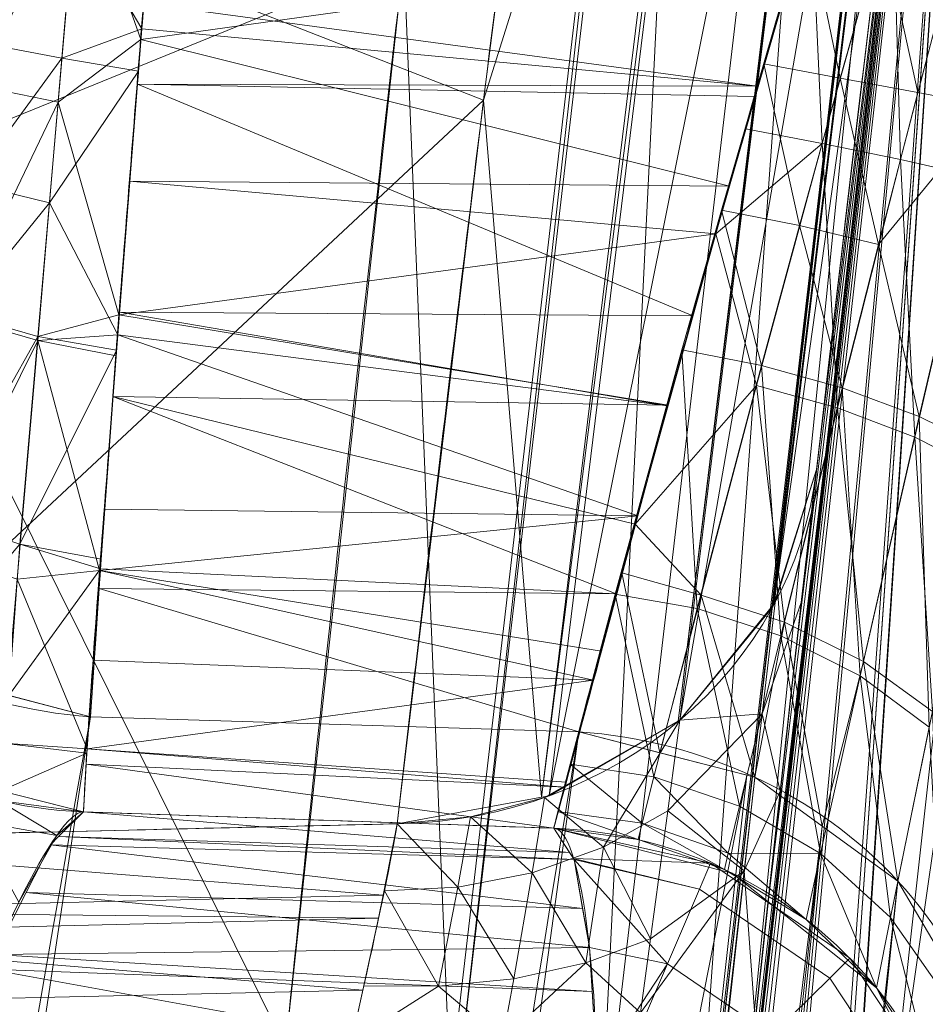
# Model space of a CAD drawing. Header units: millimetres. Extents: x -72 to 72, y -145 to 145.
# Tile 245 of 522: x -56.678 to -56.057, y 6.077 to 6.752. Entities that reach past the tile are written whole.
import ezdxf

# ---------------------------------------------------------------- set-up
doc = ezdxf.new("R2010")
doc.units = ezdxf.units.MM
doc.layers.add('1', color=7, linetype='CONTINUOUS')

msp = doc.modelspace()

# ---------------------------------------------------------------- linework, layer by layer
at = {"layer": '1', "color": 163, "linetype": 'Continuous', "lineweight": 13}
for p, q in [((-56.29443, 6.26392, 10.25511), (-56.62945, 6.27412, 10.24938)), ((-56.31161, 6.19778, 0), (-56.6342, 6.20904, 0)), ((-56.6342, 6.20904, 6.87179), (-56.6342, 6.20904, 0)), ((-56.31161, 6.19778, 0), (-56.31161, 6.19778, 6.82824))]:
    msp.add_line(p, q, dxfattribs=at)
at = {"layer": '1', "color": 163, "linetype": 'Continuous', "lineweight": 13, "extrusion": (0, 0, -1)}
for centre, radius in [((0, 0, 144.00463), 61.01805), ((0, 0, 147), 60.91421), ((0, 0, 145), 60), ((0, 0, 146), 59.5), ((0, 0, 124.36979), 56.39529)]:
    msp.add_circle(centre, radius, dxfattribs=at)
at = {"layer": '1', "color": 163, "linetype": 'Continuous', "lineweight": 13}
for centre, radius in [((0, 0, -145), 60.44338), ((0, 0, -146.70711), 60.20711), ((0, 0, -146), 60)]:
    msp.add_circle(centre, radius, dxfattribs=at)
at = {"layer": '1', "color": 163, "linetype": 'Continuous', "lineweight": 13, "extrusion": (-0.086746, -0.485243, -0.870066)}
msp.add_arc((-56.8855, 8.05137, -7.04975), 0.3, 83.16665, 180, dxfattribs=at)
at = {"layer": '1', "color": 163, "linetype": 'Continuous', "lineweight": 13, "extrusion": (-6.9592e-07, 2.43021e-08, -1)}
msp.add_arc((56.62373, 6.50886, 0.00004), 0.3, 272, 10.09416, dxfattribs=at)
at = {"layer": '1', "color": 163, "linetype": 'Continuous', "lineweight": 13, "extrusion": (0, 0, -1)}
msp.add_arc((56.62373, 6.50886, -6.87179), 0.3, 272, 10.09416, dxfattribs=at)
at = {"layer": '1', "color": 163, "linetype": 'Continuous', "lineweight": 13, "extrusion": (-0.043873, -0.38217, 0.92305)}
msp.add_arc((-56.8, -8.94524, -21.4643), 0.3, 278.0507, 360, dxfattribs=at)
at = {"layer": '1', "color": 163, "linetype": 'Continuous', "lineweight": 13, "extrusion": (0.080491, 0.48569, 0.870417)}
msp.add_arc((56.52865, 7.97932, 7.43736), 0.3, 180, 276.20176, dxfattribs=at)
at = {"layer": '1', "color": 163, "linetype": 'Continuous', "lineweight": 13, "extrusion": (-1.16738e-07, -7.17124e-07, 1)}
msp.add_arc((-56.32208, 5.89796, 0), 0.3, 350.75416, 88, dxfattribs=at)
at = {"layer": '1', "color": 163, "linetype": 'Continuous', "lineweight": 13}
msp.add_arc((-56.32208, 5.89796, 6.82824), 0.3, 350.75416, 88, dxfattribs=at)
at = {"layer": '1', "color": 163, "linetype": 'Continuous', "lineweight": 13, "extrusion": (-0.990419, 0.034586, 0.133692)}
msp.add_arc((-3.92876, -0.78581, 56.89934), 0.3, 29.2775, 180, dxfattribs=at)
at = {"layer": '1', "color": 163, "linetype": 'Continuous', "lineweight": 13}
for points, knots in [([(-56.5, 0, 18.81482), (-56.5, 0.85253, 18.81482), (-56.43969, 2.55754, 18.79919), (-56.08016, 5.94974, 18.70925), (-55.18827, 10.12383, 18.49387), (-53.45218, 14.92967, 18.08973), (-51.11648, 19.46228, 17.55493), (-48.25431, 23.65957, 16.89615), (-44.94083, 27.49542, 16.14452), (-41.24778, 30.94825, 15.33191), (-38.57396, 32.99249, 14.75639), (-37.19421, 33.94961, 14.46203)], [0, 0, 0, 0, 0.0625, 0.125, 0.25, 0.375, 0.5, 0.625, 0.75, 0.875, 1, 1, 1, 1]), ([(-56.32309, 7.54056, -31.08785), (-56.3541, 7.30003, -30.51496), (-56.38356, 7.05948, -29.942), (-56.44126, 6.5619, -28.75687), (-56.46928, 6.30488, -28.14468), (-56.49554, 6.04783, -27.53244)], [0, 0, 0, 0, 0.483511, 0.483511, 1, 1, 1, 1]), ([(-56.00922, 7.43084, -40.1881), (-56.38768, 4.57826, -40.186), (-56.64075, 0.13375, -40.18517), (-56.24041, -6.02094, -40.18873), (-55.54351, -10.71621, -40.19373), (-54.419, -15.45484, -40.20106), (-52.84663, -20.19211, -40.21073), (-50.8093, -24.88409, -40.22272), (-48.29613, -29.47759, -40.23704), (-45.29549, -33.91822, -40.25369), (-41.80192, -38.14185, -40.27267), (-37.8257, -42.09225, -40.29399), (-33.38333, -45.7042, -40.31763), (-28.49089, -48.9101, -40.34361), (-21.41016, -52.54962, -40.38134), (-15.53768, -54.48108, -40.41315), (-11.44577, -55.3284, -40.4359)], [0, 0, 0, 0, 0.125, 0.1875, 0.25, 0.3125, 0.375, 0.4375, 0.5, 0.5625, 0.625, 0.6875, 0.75, 0.8125, 0.875, 1, 1, 1, 1]), ([(-55.79206, 7.39856, -43.18009), (-56.02458, 5.64547, -43.17851), (-56.32217, 2.14528, -43.17632), (-56.27749, -3.08307, -43.1759), (-55.7447, -8.31717, -43.17833), (-54.72089, -13.50771, -43.18362), (-53.47375, -17.70598, -43.19032), (-52.24994, -20.97159, -43.197), (-51.21944, -23.37546, -43.20267), (-50.07212, -25.74001, -43.20902), (-48.38894, -28.83185, -43.21838), (-46.01474, -32.54916, -43.23166), (-42.79579, -36.67874, -43.24975), (-39.80591, -39.85509, -43.26661), (-37.22555, -42.23774, -43.2812), (-35.2025, -43.93723, -43.29266), (-33.10278, -45.54055, -43.30456), (-30.93842, -47.03881, -43.31684), (-28.72005, -48.42496, -43.32943), (-25.67963, -50.13476, -43.3467), (-22.51737, -51.63245, -43.36468), (-19.23183, -52.91447, -43.38338), (-15.89144, -54.03892, -43.4024), (-13.34178, -54.7035, -43.41692), (-11.63983, -55.06359, -43.42661)], [0, 0, 0, 0, 0.0625, 0.125, 0.1875, 0.25, 0.3125, 0.34375, 0.375, 0.40625, 0.4375, 0.5, 0.5625, 0.625, 0.65625, 0.6875, 0.71875, 0.75, 0.78125, 0.8125, 0.875, 0.90625, 0.9375, 1, 1, 1, 1]), ([(-56.00444, 7.24868), (-56.00444, 7.24868, -0.03511), (-56.00758, 7.24143, -0.10521), (-56.02326, 7.19981, -0.2392), (-56.05566, 7.10079, -0.38485), (-56.10774, 6.92666, -0.4981), (-56.16698, 6.72482, -0.53852), (-56.22439, 6.52205, -0.49962), (-56.2716, 6.34655, -0.38568), (-56.29827, 6.24644, -0.23968), (-56.30961, 6.20492, -0.10526), (-56.31161, 6.19778, -0.0351), (-56.31161, 6.19778)], [0, 0, 0, 0, 0.0625, 0.125, 0.25, 0.375, 0.5, 0.625, 0.75, 0.875, 0.9375, 1, 1, 1, 1]), ([(-56.29443, 6.26392, 10.25511), (-56.28692, 6.29242, 10.30639), (-56.2668, 6.3665, 10.39814), (-56.22609, 6.51399, 10.49236), (-56.17899, 6.68228, 10.5327), (-56.12865, 6.85386, 10.51852), (-56.08037, 7.0124, 10.44951), (-56.04021, 7.14246, 10.33263), (-56.01678, 7.21402, 10.20299), (-56.00635, 7.24361, 10.08859), (-56.00444, 7.24868, 10.02954), (-56.00444, 7.24868, 10)], [0, 0, 0, 0, 0.125, 0.25, 0.375, 0.5, 0.625, 0.75, 0.875, 0.9375, 1, 1, 1, 1]), ([(-56.6342, 6.20904), (-56.6342, 6.20904, -0.03345), (-56.63392, 6.21572, -0.10032), (-56.63173, 6.25468, -0.22896), (-56.62521, 6.34947, -0.37052), (-56.61196, 6.5193, -0.48377), (-56.59642, 6.71933, -0.5235), (-56.58013, 6.91931, -0.4838), (-56.5655, 7.08917, -0.37069), (-56.55859, 7.18363, -0.22892), (-56.5569, 7.22268, -0.10032), (-56.55683, 7.22939, -0.03345), (-56.55683, 7.22939)], [0, 0, 0, 0, 0.0625, 0.125, 0.25, 0.375, 0.5, 0.625, 0.75, 0.875, 0.9375, 1, 1, 1, 1]), ([(-56.41891, 6.20083, -23.36795), (-56.40678, 6.30654, -23.62326), (-56.39434, 6.41225, -23.87857), (-56.35448, 6.74301, -24.67746), (-56.326, 6.96806, -25.221), (-56.29614, 7.19308, -25.76448)], [0, 0, 0, 0, 0.319558, 0.319558, 1, 1, 1, 1]), ([(-56.62945, 6.27412, 10.24938), (-56.62945, 6.27411, 10.24936), (-56.62945, 6.2741, 10.24935), (-56.7402, 5.65453, 9.13843), (-56.83499, 5.03425, 8.02624), (-56.9929, 3.7928, 5.8003), (-57.05602, 3.17154, 4.68638), (-57.1119, 2.43849, 3.37203), (-57.1199, 2.32692, 3.172), (-57.12739, 2.21535, 2.97195)], [0, 0, 0, 0, 0.000007, 0.000007, 0.458826, 0.458826, 0.91765, 0.91765, 1, 1, 1, 1]), ([(-56.73657, 2.229, 3.02431), (-56.73103, 2.3318, 3.20854), (-56.72505, 2.43461, 3.39277), (-56.67988, 3.15922, 4.69127), (-56.6252, 3.78085, 5.80524), (-56.48387, 5.02311, 8.03145), (-56.3972, 5.64385, 9.14386), (-56.29444, 6.2639, 10.25507), (-56.29443, 6.26391, 10.25509), (-56.29443, 6.26392, 10.25511)], [0, 0, 0, 0, 0.076342, 0.076342, 0.538171, 0.538171, 0.999993, 0.999993, 1, 1, 1, 1]), ([(-56.6342, 6.20904, 6.87179), (-56.6521, 6.20967, 7.00938), (-56.69908, 6.11614, 7.13786), (-56.78295, 5.86541, 7.217), (-56.8145, 5.71988, 7.16157), (-56.81579, 5.65336, 7.04169)], [0, 0, 0, 0, 0.5, 0.5, 1, 1, 1, 1]), ([(-56.9041, 6.18948, -23.38485), (-56.80377, 6.19183, -23.38135), (-56.70344, 6.19417, -23.37786), (-56.54171, 6.19796, -23.37222), (-56.48031, 6.1994, -23.37008), (-56.41891, 6.20083, -23.36795)], [0, 0, 0, 0, 0.620355, 0.620355, 1, 1, 1, 1])]:
    msp.add_open_spline(points, degree=3, knots=knots, dxfattribs=at)
for points in [[(-56.4975, 0, -15.81462), (-56.49828, 2.48412, -15.81371), (-56.33594, 4.96823, -15.8128), (-56.00922, 7.43084, -15.8119)], [(-56.00922, 7.43084, -25.65028), (-56.05282, 7.10219, -24.85141), (-56.0935, 6.77316, -24.05255), (-56.13125, 6.4438, -23.25368)], [(-56.5, 0, -15.81462), (-56.50001, 2.51197, -14.9586), (-56.27881, 4.98782, -14.11209), (-55.85495, 7.40745, -13.2876)], [(-56.55683, 7.22939, 10), (-56.55683, 7.22939, 10.05605), (-56.55787, 7.2104, 10.16798), (-56.56373, 7.13031, 10.31818), (-56.57415, 7.00524, 10.43341), (-56.58631, 6.85022, 10.50303), (-56.5995, 6.68104, 10.51781), (-56.61271, 6.51585, 10.47833), (-56.62284, 6.37275, 10.38649), (-56.62749, 6.3015, 10.29826), (-56.62945, 6.27412, 10.24938)], [(-56.20731, 5.74104, -27.64889), (-56.15681, 6.23674, -28.83405), (-56.09972, 6.73177, -30.01922), (-56.03602, 7.22595, -31.20439)], [(-55.86788, 6.75016, -11.80996), (-55.97302, 6.19214, -12.1402), (-56.15721, 5.07276, -12.80332), (-56.35487, 3.38622, -13.80409), (-56.47359, 1.69452, -14.80862), (-56.5, 0.56488, -15.47936), (-56.5, 0, -15.81462)], [(-56.19183, 5.8931, -22.8847), (-56.1669, 6.13074, -22.88469), (-56.14185, 6.35228, -23.03143), (-56.13134, 6.44381, -23.25368)], [(-56.31161, 6.19778, 6.82824), (-56.41914, 6.20153, 6.84275), (-56.52667, 6.20529, 6.85727), (-56.6342, 6.20904, 6.87179)], [(-56.41891, 6.20083, -23.36795), (-56.42668, 6.15477, -23.25692), (-56.4519, 6.04311, -23.18398), (-56.47972, 5.92331, -23.18452)]]:
    msp.add_open_spline(points, degree=3, dxfattribs=at)
for points in [[(-70.21337, 46.85711, -147), (-64.8, 0, -147), (-60.91421, 0, -147), (-55.6479, 24.77604, -147)], [(-56.89024, 41.52245, -163), (-52.44119, 40.07687, -163), (-55.84103, -40.98786, -163), (-62.3, 0, -163)], [(-60.68379, 6.37812, -144.00463), (-52.84319, 30.50903, -144.00463), (-52.3455, 30.22169, -145), (-60.11226, 6.31805, -145)], [(-54.13154, 0, -123.88345), (-51.48215, 16.72756, -123.88345), (-53.63511, 17.4271, -124.36979), (-56.39528, 0, -124.36979)], [(-53.85436, 8.64888, 33.56355), (-54.16802, 11.61452, 26.02735), (-56.31856, 1.03933, 24.85322)], [(-56.19432, 2.23495, 18.74049), (-56.31856, 1.03933, 24.85322), (-54.16802, 11.61452, 26.02735)], [(-54.16802, 11.61452, 26.02735), (-55.16127, 9.79081, 18.48951), (-56.19432, 2.23495, 18.74049)], [(-55.53851, 9.79294, -124.36979), (-63.02555, 11.36565, -124.52), (-62.40475, 1.53541, -124.47502)], [(-55.53851, -9.79294, -124.36979), (-55.53851, 9.79294, -124.36979), (-62.40475, 1.53541, -124.47502)], [(-56.31856, 1.03933, 24.85322), (-55.92708, -1.76367, 30.57949), (-53.85436, 8.64888, 33.56355)], [(-56.5, 0, 18.81482), (-55.3534, 8.38566, 18.5362), (-56.47108, 1.44787, 10.76363)], [(-56.45956, 1.71205, 10.5824), (-56.47108, 1.44787, 10.76363), (-55.3534, 8.38566, 18.5362)], [(-56.45064, 1.89136, 10.31615), (-56.45956, 1.71205, 10.5824), (-55.3534, 8.38566, 18.5362)], [(-55.3534, 8.38566, 18.5362), (-55.88597, 6.65343, 10.8261), (-56.45064, 1.89136, 10.31615)], [(-56.41431, 6.79428, -29.31035), (-56.20891, 7.51237, -31.0935), (-56.38273, 6.02078, -27.53896)], [(-56.37769, 6.01957, -27.53925), (-56.38273, 6.02078, -27.53896), (-56.20891, 7.51237, -31.0935)], [(-56.37769, 6.01957, -27.53925), (-56.20891, 7.51237, -31.0935), (-56.20364, 7.51107, -31.09376)], [(-56.20364, 7.51107, -31.09376), (-56.28085, 5.95071, -27.56401), (-56.37769, 6.01957, -27.53925)], [(-56.20364, 7.51107, -31.09376), (-56.1061, 7.43998, -31.11833), (-56.28085, 5.95071, -27.56401)], [(-56.22086, 5.85251, -27.60267), (-56.28085, 5.95071, -27.56401), (-56.1061, 7.43998, -31.11833)], [(-56.1061, 7.43998, -31.11833), (-56.0469, 7.33929, -31.1574), (-56.22086, 5.85251, -27.60267)], [(-55.85495, 7.40745, -13.2876), (-56.00922, 7.43084, -15.8119), (-56.5, 0, -15.81462)], [(-56.40469, 3.25961, -22.88479), (-56.4975, 0, -15.81462), (-56.00922, 7.43084, -15.8119)], [(-56.49511, 0.539, -32.45649), (-56.00922, 7.43084, -40.1881), (-56.27178, -5.04097, -40.18836)], [(-56.49511, 0.539, -32.45649), (-56.49498, 0.75138, -32.41617), (-56.00922, 7.43084, -40.1881)], [(-56.41876, 3.02837, -32.4082), (-56.00922, 7.43084, -40.1881), (-56.49498, 0.75138, -32.41617)], [(-56.00922, 7.43084, -40.1881), (-56.41876, 3.02837, -32.4082), (-56.40469, 3.25961, -32.45656)], [(-56.00922, 7.43084, -40.1881), (-56.40469, 3.25961, -32.45656), (-56.26486, 5.14442, -32.4566)], [(-56.00922, 7.43084, -15.8119), (-56.19161, 5.89308, -22.8847), (-56.40469, 3.25961, -22.88479)], [(-56.26486, 5.14442, -32.4566), (-56.24541, 5.35736, -32.41618), (-56.00922, 7.43084, -40.1881)], [(-56.24541, 5.35736, -32.41618), (-56.22534, 5.56403, -32.2807), (-56.00922, 7.43084, -40.1881)], [(-56.23286, -3.19209, -40.18832), (-56.00922, 7.43084, -40.1881), (-55.79206, 7.39856, -43.18013)], [(-56.00922, 7.43084, -40.1881), (-56.22534, 5.56403, -32.2807), (-56.21251, 5.69253, -32.09246)], [(-56.00922, 7.43084, -31.69502), (-56.21251, 5.69253, -32.09246), (-56.20731, 5.74104, -31.85898)], [(-56.21251, 5.69253, -32.09246), (-56.00922, 7.43084, -31.69502), (-56.00922, 7.43084, -40.1881)], [(-56.02271, 7.3284, -31.44971), (-56.00922, 7.43084, -31.69502), (-56.20731, 5.74104, -31.85898)], [(-56.00922, 7.43084, -15.8119), (-56.16665, 6.12802, -22.9339), (-56.19161, 5.89308, -22.8847)], [(-56.00922, 7.43084, -15.8119), (-56.14675, 6.30781, -23.05401), (-56.16665, 6.12802, -22.9339)], [(-56.16045, 6.3522, -23.29299), (-56.13134, 6.44381, -23.25368), (-56.00922, 7.43084, -25.65028)], [(-56.00922, 7.43084, -25.65028), (-56.03941, 7.34067, -25.68927), (-56.16045, 6.3522, -23.29299)], [(-56.13125, 6.4438, -23.25368), (-56.14675, 6.30781, -23.05401), (-56.00922, 7.43084, -15.8119)], [(-56.00922, 7.43084, -15.8119), (-56.00922, 7.43084, -25.65028), (-56.13125, 6.4438, -23.25368)], [(-55.86141, 7.0788, -12.54878), (-55.85495, 7.40745, -13.2876), (-56.1776, 3.70227, -14.55161)], [(-55.79206, 7.39856, -43.18013), (-56.03702, -3.17808, -43.17729), (-56.23286, -3.19209, -40.18832)], [(-56.2203, 5.84775, -27.60464), (-56.22086, 5.85251, -27.60267), (-56.0469, 7.33929, -31.1574)], [(-56.0469, 7.33929, -31.1574), (-56.04642, 7.33429, -31.15947), (-56.2203, 5.84775, -27.60464)], [(-56.16124, 6.34968, -23.29407), (-56.16045, 6.3522, -23.29299), (-56.03941, 7.34067, -25.68927)], [(-56.03941, 7.34067, -25.68927), (-56.04021, 7.33827, -25.6903), (-56.16124, 6.34968, -23.29407)], [(-56.22507, 6.2718, -23.32935), (-56.04021, 7.33827, -25.6903), (-56.10415, 7.26204, -25.72538)], [(-56.22507, 6.2718, -23.32935), (-56.16124, 6.34968, -23.29407), (-56.04021, 7.33827, -25.6903)], [(-56.20756, 5.74107, -27.64889), (-56.2203, 5.84775, -27.60464), (-56.04642, 7.33429, -31.15947)], [(-56.04642, 7.33429, -31.15947), (-56.03602, 7.22595, -31.20439), (-56.20756, 5.74107, -27.64889)], [(-56.20731, 5.74104, -31.85898), (-56.03602, 7.22595, -31.20439), (-56.02271, 7.3284, -31.44971)], [(-56.31474, 6.21999, -23.35506), (-56.10526, 7.26141, -25.7257), (-56.19313, 7.21156, -25.75117)], [(-56.31474, 6.21999, -23.35506), (-56.22618, 6.27115, -23.32967), (-56.10526, 7.26141, -25.7257)], [(-56.10415, 7.26204, -25.72538), (-56.22618, 6.27115, -23.32967), (-56.22507, 6.2718, -23.32935)], [(-56.10415, 7.26204, -25.72538), (-56.10526, 7.26141, -25.7257), (-56.22618, 6.27115, -23.32967)], [(-56.41431, 6.79428, -29.31035), (-56.79068, 6.64092, -28.91281), (-56.71361, 7.24665, -30.35606)], [(-56.20731, 5.74104, -31.85898), (-56.20731, 5.74104, -27.64889), (-56.03602, 7.22595, -31.20439)], [(-56.19828, 7.21064, -25.75183), (-56.29614, 7.19308, -25.76448), (-56.35974, 6.69699, -24.56631)], [(-56.35974, 6.69699, -24.56631), (-56.32002, 6.21902, -23.35571), (-56.19828, 7.21064, -25.75183)], [(-56.19313, 7.21156, -25.75117), (-56.32002, 6.21902, -23.35571), (-56.31474, 6.21999, -23.35506)], [(-56.19313, 7.21156, -25.75117), (-56.19828, 7.21064, -25.75183), (-56.32002, 6.21902, -23.35571)], [(-56.82809, 6.88014, -25.05368), (-56.35974, 6.69699, -24.56631), (-56.29614, 7.19308, -25.76448)], [(-55.86141, 7.0788, -12.54878), (-56.33354, 3.54901, -14.17679), (-56.18406, 3.3738, -13.81305)], [(-56.1776, 3.70227, -14.55161), (-56.33354, 3.54901, -14.17679), (-55.86141, 7.0788, -12.54878)], [(-56.18406, 3.3738, -13.81305), (-55.86788, 6.75016, -11.80996), (-55.86141, 7.0788, -12.54878)], [(-56.64048, 6.82457, -0.49225), (-56.70231, 6.73581, -0.48638), (-56.68351, 6.91947, -0.44355)], [(-56.58073, 6.91062, -0.46755), (-56.59426, 6.74594, -0.50957), (-56.64048, 6.82457, -0.49225)], [(-56.00697, 6.91024, -0.51072), (-56.06188, 6.70215, -0.54929), (-56.08628, 6.81406, -0.52285)], [(-56.01101, 6.69271, -0.57779), (-56.06188, 6.70215, -0.54929), (-56.00697, 6.91024, -0.51072)], [(-56.35974, 6.69699, -24.56631), (-56.82809, 6.88014, -25.05368), (-56.9041, 6.18948, -23.38485)], [(-56.6373, 6.85922, 10.48413), (-56.68912, 6.86398, 10.46589), (-56.70526, 6.70659, 10.48553)], [(-56.70526, 6.70659, 10.48553), (-56.65163, 6.69554, 10.50228), (-56.6373, 6.85922, 10.48413)], [(-56.6373, 6.85922, 10.48413), (-56.65163, 6.69554, 10.50228), (-56.59496, 6.73867, 10.50985)], [(-56.59496, 6.73867, 10.50985), (-56.58635, 6.84945, 10.48231), (-56.6373, 6.85922, 10.48413)], [(-56.12733, 6.66736, 10.52816), (-56.07888, 6.84069, 10.51866), (-56.13503, 6.83159, 10.51394)], [(-56.07888, 6.84069, 10.51866), (-56.12733, 6.66736, 10.52816), (-56.07361, 6.65631, 10.54502)], [(-56.07361, 6.65631, 10.54502), (-56.02708, 6.83531, 10.53694), (-56.07888, 6.84069, 10.51866)], [(-56.02708, 6.83531, 10.53694), (-56.07361, 6.65631, 10.54502), (-56.02229, 6.64464, 10.5732)], [(-56.13503, 6.83159, 10.51394), (-56.17969, 6.67723, 10.51251), (-56.12733, 6.66736, 10.52816)], [(-56.64048, 6.82457, -0.49225), (-56.64902, 6.72584, -0.50364), (-56.70231, 6.73581, -0.48638)], [(-56.64902, 6.72584, -0.50364), (-56.64048, 6.82457, -0.49225), (-56.59426, 6.74594, -0.50957)], [(-56.11509, 6.71203, -0.53196), (-56.16752, 6.72179, -0.52524), (-56.13768, 6.82211, -0.51487)], [(-56.13768, 6.82211, -0.51487), (-56.08628, 6.81406, -0.52285), (-56.11509, 6.71203, -0.53196)], [(-56.06188, 6.70215, -0.54929), (-56.11509, 6.71203, -0.53196), (-56.08628, 6.81406, -0.52285)], [(-56.14378, 6.80134, 10.51366), (-56.59045, 6.79672, 10.49542), (-56.59496, 6.73867, 10.50985)], [(-56.59496, 6.73867, 10.50985), (-56.19106, 6.63796, 10.51215), (-56.14378, 6.80134, 10.51366)], [(-56.79068, 6.64092, -28.91281), (-56.41431, 6.79428, -29.31035), (-56.49554, 6.04783, -27.53244)], [(-56.38273, 6.02078, -27.53896), (-56.49554, 6.04783, -27.53244), (-56.41431, 6.79428, -29.31035)], [(-56.17193, 6.70655, -0.52371), (-56.59426, 6.74594, -0.50957), (-56.59283, 6.76332, -0.50514)], [(-56.59283, 6.76332, -0.50514), (-56.15501, 6.76446, -0.5157), (-56.17193, 6.70655, -0.52371)], [(-56.59426, 6.74594, -0.50957), (-56.59651, 6.71696, -0.50497), (-56.64902, 6.72584, -0.50364)], [(-56.17193, 6.70655, -0.52371), (-56.59721, 6.70806, -0.50355), (-56.59426, 6.74594, -0.50957)], [(-55.86788, 6.75016, -11.80996), (-56.5, 0, -15.81462), (-55.93993, 6.356, -0.76468)], [(-56.60984, 6.54985, 10.4813), (-56.59496, 6.73867, 10.50985), (-56.65163, 6.69554, 10.50228)], [(-56.59496, 6.73867, 10.50985), (-56.60262, 6.64142, 10.49515), (-56.19106, 6.63796, 10.51215)], [(-56.71196, 6.63994, -0.47878), (-56.70231, 6.73581, -0.48638), (-56.64902, 6.72584, -0.50364)], [(-56.64902, 6.72584, -0.50364), (-56.65752, 6.62667, -0.49437), (-56.71196, 6.63994, -0.47878)], [(-56.65752, 6.62667, -0.49437), (-56.64902, 6.72584, -0.50364), (-56.59651, 6.71696, -0.50497)], [(-56.14304, 6.61097, -0.51946), (-56.19654, 6.62159, -0.51429), (-56.16752, 6.72179, -0.52524)], [(-56.16752, 6.72179, -0.52524), (-56.11509, 6.71203, -0.53196), (-56.14304, 6.61097, -0.51946)], [(-56.59651, 6.71696, -0.50497), (-56.61059, 6.53606, -0.47624), (-56.65752, 6.62667, -0.49437)], [(-56.0887, 6.59807, -0.5354), (-56.14304, 6.61097, -0.51946), (-56.11509, 6.71203, -0.53196)], [(-56.11509, 6.71203, -0.53196), (-56.06188, 6.70215, -0.54929), (-56.0887, 6.59807, -0.5354)], [(-56.65163, 6.69554, 10.50228), (-56.70526, 6.70659, 10.48553), (-56.72103, 6.5509, 10.45336)], [(-56.21622, 6.54903, -0.48543), (-56.60938, 6.55169, -0.47872), (-56.59721, 6.70806, -0.50355)], [(-56.59721, 6.70806, -0.50355), (-56.174, 6.69947, -0.52469), (-56.21622, 6.54903, -0.48543)], [(-56.59721, 6.70806, -0.50355), (-56.17193, 6.70655, -0.52371), (-56.174, 6.69947, -0.52469)], [(-56.0887, 6.59807, -0.5354), (-56.06188, 6.70215, -0.54929), (-56.01101, 6.69271, -0.57779)], [(-56.9041, 6.18948, -23.38485), (-56.41891, 6.20083, -23.36795), (-56.35974, 6.69699, -24.56631)], [(-56.72103, 6.5509, 10.45336), (-56.66555, 6.53503, 10.46679), (-56.65163, 6.69554, 10.50228)], [(-56.65163, 6.69554, 10.50228), (-56.66555, 6.53503, 10.46679), (-56.60984, 6.54985, 10.4813)], [(-56.35974, 6.69699, -24.56631), (-56.41891, 6.20083, -23.36795), (-56.32002, 6.21902, -23.35571)], [(-56.01101, 6.69271, -0.57779), (-56.06083, 6.48012, -0.52687), (-56.0887, 6.59807, -0.5354)], [(-56.01445, 6.45726, -0.56294), (-56.06083, 6.48012, -0.52687), (-56.01101, 6.69271, -0.57779)], [(-56.12733, 6.66736, 10.52816), (-56.17969, 6.67723, 10.51251), (-56.20047, 6.60544, 10.51185)], [(-56.20047, 6.60544, 10.51185), (-56.17237, 6.50139, 10.48196), (-56.12733, 6.66736, 10.52816)], [(-56.12733, 6.66736, 10.52816), (-56.17237, 6.50139, 10.48196), (-56.1168, 6.48601, 10.49572)], [(-56.1168, 6.48601, 10.49572), (-56.07361, 6.65631, 10.54502), (-56.12733, 6.66736, 10.52816)], [(-56.45064, 1.89136, 10.31615), (-55.88597, 6.65343, 10.8261), (-55.94293, 6.33904, 10.7553)], [(-56.07361, 6.65631, 10.54502), (-56.1168, 6.48601, 10.49572), (-56.06386, 6.46602, 10.52072)], [(-56.06386, 6.46602, 10.52072), (-56.02229, 6.64464, 10.5732), (-56.07361, 6.65631, 10.54502)], [(-56.02229, 6.64464, 10.5732), (-56.06386, 6.46602, 10.52072), (-56.01741, 6.4423, 10.55642)], [(-56.49554, 6.04783, -27.53244), (-56.86121, 6.03506, -27.46927), (-56.79068, 6.64092, -28.91281)], [(-56.72117, 6.54818, -0.45222), (-56.71196, 6.63994, -0.47878), (-56.65752, 6.62667, -0.49437)], [(-56.20047, 6.60544, 10.51185), (-56.60262, 6.64142, 10.49515), (-56.60984, 6.54985, 10.4813)], [(-56.20047, 6.60544, 10.51185), (-56.19106, 6.63796, 10.51215), (-56.60262, 6.64142, 10.49515)], [(-56.65752, 6.62667, -0.49437), (-56.6656, 6.5323, -0.46559), (-56.72117, 6.54818, -0.45222)], [(-56.6656, 6.5323, -0.46559), (-56.65752, 6.62667, -0.49437), (-56.61059, 6.53606, -0.47624)], [(-56.16907, 6.51495, -0.48724), (-56.22358, 6.52577, -0.48346), (-56.19654, 6.62159, -0.51429)], [(-56.19654, 6.62159, -0.51429), (-56.14304, 6.61097, -0.51946), (-56.16907, 6.51495, -0.48724)], [(-56.11364, 6.49965, -0.50145), (-56.16907, 6.51495, -0.48724), (-56.14304, 6.61097, -0.51946)], [(-56.14304, 6.61097, -0.51946), (-56.0887, 6.59807, -0.5354), (-56.11364, 6.49965, -0.50145)], [(-56.60984, 6.54985, 10.4813), (-56.2331, 6.4878, 10.45687), (-56.20047, 6.60544, 10.51185)], [(-56.17237, 6.50139, 10.48196), (-56.20047, 6.60544, 10.51185), (-56.25574, 6.40619, 10.41873)], [(-56.06083, 6.48012, -0.52687), (-56.11364, 6.49965, -0.50145), (-56.0887, 6.59807, -0.5354)], [(-56.66555, 6.53503, 10.46679), (-56.72103, 6.5509, 10.45336), (-56.73501, 6.41145, 10.37198)], [(-56.66555, 6.53503, 10.46679), (-56.61162, 6.52553, 10.46674), (-56.60984, 6.54985, 10.4813)], [(-56.60984, 6.54985, 10.4813), (-56.61396, 6.4937, 10.44768), (-56.2331, 6.4878, 10.45687)], [(-56.61059, 6.53606, -0.47624), (-56.60938, 6.55169, -0.47872), (-56.23354, 6.4873, -0.46931)], [(-56.60938, 6.55169, -0.47872), (-56.21622, 6.54903, -0.48543), (-56.23354, 6.4873, -0.46931)], [(-56.73721, 6.38776, -0.34859), (-56.72117, 6.54818, -0.45222), (-56.6656, 6.5323, -0.46559)], [(-56.73501, 6.41145, 10.37198), (-56.67778, 6.39252, 10.38137), (-56.66555, 6.53503, 10.46679)], [(-56.61162, 6.52553, 10.46674), (-56.66555, 6.53503, 10.46679), (-56.67778, 6.39252, 10.38137)], [(-56.61059, 6.53606, -0.47624), (-56.6117, 6.5218, -0.4674), (-56.6656, 6.5323, -0.46559)], [(-56.25384, 6.41203, -0.40956), (-56.61986, 6.41662, -0.40222), (-56.61059, 6.53606, -0.47624)], [(-56.61059, 6.53606, -0.47624), (-56.23354, 6.4873, -0.46931), (-56.25384, 6.41203, -0.40956)], [(-56.6656, 6.5323, -0.46559), (-56.67961, 6.36856, -0.35687), (-56.73721, 6.38776, -0.34859)], [(-56.62313, 6.37453, -0.37614), (-56.67961, 6.36856, -0.35687), (-56.6656, 6.5323, -0.46559)], [(-56.6656, 6.5323, -0.46559), (-56.6117, 6.5218, -0.4674), (-56.62313, 6.37453, -0.37614)], [(-56.67778, 6.39252, 10.38137), (-56.62215, 6.38225, 10.38096), (-56.61162, 6.52553, 10.46674)], [(-56.21313, 6.34834, -0.37198), (-56.26938, 6.35832, -0.37062), (-56.22358, 6.52577, -0.48346)], [(-56.22358, 6.52577, -0.48346), (-56.16907, 6.51495, -0.48724), (-56.21313, 6.34834, -0.37198)], [(-56.15583, 6.32976, -0.38174), (-56.21313, 6.34834, -0.37198), (-56.16907, 6.51495, -0.48724)], [(-56.16907, 6.51495, -0.48724), (-56.11364, 6.49965, -0.50145), (-56.15583, 6.32976, -0.38174)], [(-56.25574, 6.40619, 10.41873), (-56.21052, 6.35755, 10.38615), (-56.17237, 6.50139, 10.48196)], [(-56.17237, 6.50139, 10.48196), (-56.21052, 6.35755, 10.38615), (-56.15333, 6.33912, 10.39579)], [(-56.15333, 6.33912, 10.39579), (-56.1168, 6.48601, 10.49572), (-56.17237, 6.50139, 10.48196)], [(-56.10138, 6.30236, -0.40069), (-56.15583, 6.32976, -0.38174), (-56.11364, 6.49965, -0.50145)], [(-56.11364, 6.49965, -0.50145), (-56.06083, 6.48012, -0.52687), (-56.10138, 6.30236, -0.40069)], [(-56.61396, 6.4937, 10.44768), (-56.62263, 6.37568, 10.37703), (-56.26873, 6.35843, 10.36381)], [(-56.26873, 6.35843, 10.36381), (-56.25574, 6.40619, 10.41873), (-56.61396, 6.4937, 10.44768)], [(-56.25574, 6.40619, 10.41873), (-56.2331, 6.4878, 10.45687), (-56.61396, 6.4937, 10.44768)], [(-56.1168, 6.48601, 10.49572), (-56.15333, 6.33912, 10.39579), (-56.09899, 6.31221, 10.41516)], [(-56.09899, 6.31221, 10.41516), (-56.06386, 6.46602, 10.52072), (-56.1168, 6.48601, 10.49572)], [(-56.05401, 6.26718, -0.42847), (-56.10138, 6.30236, -0.40069), (-56.06083, 6.48012, -0.52687)], [(-56.06083, 6.48012, -0.52687), (-56.01445, 6.45726, -0.56294), (-56.05401, 6.26718, -0.42847)], [(-56.06386, 6.46602, 10.52072), (-56.09899, 6.31221, 10.41516), (-56.05169, 6.27782, 10.44393)], [(-56.05169, 6.27782, 10.44393), (-56.01741, 6.4423, 10.55642), (-56.06386, 6.46602, 10.52072)], [(-56.16853, 6.27631, -23.16781), (-56.14172, 6.35256, -23.10226), (-56.13134, 6.44381, -23.25368), (-56.15968, 6.35259, -23.29279)], [(-56.62313, 6.37453, -0.37614), (-56.61986, 6.41662, -0.40222), (-56.25384, 6.41203, -0.40956)], [(-56.67778, 6.39252, 10.38137), (-56.73501, 6.41145, 10.37198), (-56.75101, 6.30607, 10.24368)], [(-56.25384, 6.41203, -0.40956), (-56.27884, 6.3193, -0.33595), (-56.62313, 6.37453, -0.37614)], [(-56.25574, 6.40619, 10.41873), (-56.26481, 6.37286, 10.3804), (-56.21052, 6.35755, 10.38615)], [(-56.75101, 6.30607, 10.24368), (-56.6854, 6.28882, 10.24676), (-56.67778, 6.39252, 10.38137)], [(-56.62263, 6.37568, 10.37703), (-56.67778, 6.39252, 10.38137), (-56.6854, 6.28882, 10.24676)], [(-56.62263, 6.37568, 10.37703), (-56.62215, 6.38225, 10.38096), (-56.67778, 6.39252, 10.38137)], [(-56.6854, 6.28882, 10.24676), (-56.62945, 6.27412, 10.24938), (-56.62263, 6.37568, 10.37703)], [(-56.67961, 6.36856, -0.35687), (-56.62313, 6.37453, -0.37614), (-56.63175, 6.25233, -0.20563)], [(-56.28422, 6.29923, -0.30101), (-56.62746, 6.31311, -0.29044), (-56.62313, 6.37453, -0.37614)], [(-56.62263, 6.37568, 10.37703), (-56.62354, 6.36205, 10.3599), (-56.26873, 6.35843, 10.36381)], [(-56.62313, 6.37453, -0.37614), (-56.27884, 6.3193, -0.33595), (-56.28422, 6.29923, -0.30101)], [(-56.63175, 6.25233, -0.20563), (-56.68922, 6.25621, -0.19278), (-56.67961, 6.36856, -0.35687)], [(-56.26481, 6.37286, 10.3804), (-56.29443, 6.26392, 10.25511), (-56.23873, 6.24953, 10.25799)], [(-56.23873, 6.24953, 10.25799), (-56.21052, 6.35755, 10.38615), (-56.26481, 6.37286, 10.3804)], [(-56.62354, 6.36205, 10.3599), (-56.62945, 6.27412, 10.24938), (-56.29443, 6.26392, 10.25511)], [(-56.29443, 6.26392, 10.25511), (-56.26873, 6.35843, 10.36381), (-56.62354, 6.36205, 10.3599)], [(-55.98583, 6.09131, -0.58402), (-55.93993, 6.356, -0.76468), (-56.5, 0, -15.81462)], [(-56.2428, 6.23306, -0.20348), (-56.30028, 6.24161, -0.20379), (-56.26938, 6.35832, -0.37062)], [(-56.26938, 6.35832, -0.37062), (-56.21313, 6.34834, -0.37198), (-56.2428, 6.23306, -0.20348)], [(-56.21052, 6.35755, 10.38615), (-56.23873, 6.24953, 10.25799), (-56.17355, 6.2327, 10.26135)], [(-56.17355, 6.2327, 10.26135), (-56.15333, 6.33912, 10.39579), (-56.21052, 6.35755, 10.38615)], [(-56.1842, 6.21287, -0.20802), (-56.2428, 6.23306, -0.20348), (-56.21313, 6.34834, -0.37198)], [(-56.16853, 6.27631, -23.16781), (-56.15968, 6.35259, -23.29279), (-56.22507, 6.2718, -23.32935)], [(-56.21313, 6.34834, -0.37198), (-56.15583, 6.32976, -0.38174), (-56.1842, 6.21287, -0.20802)], [(-56.15618, 6.22325, -22.98584), (-56.14172, 6.35256, -23.10226), (-56.16853, 6.27631, -23.16781)], [(-56.45064, 1.89136, 10.31615), (-55.94293, 6.33904, 10.7553), (-55.98956, 6.06923, 10.56381)], [(-56.15333, 6.33912, 10.39579), (-56.17355, 6.2327, 10.26135), (-56.12742, 6.19921, 10.27577)], [(-56.12742, 6.19921, 10.27577), (-56.09899, 6.31221, 10.41516), (-56.15333, 6.33912, 10.39579)], [(-56.1286, 6.18037, -0.21798), (-56.1842, 6.21287, -0.20802), (-56.15583, 6.32976, -0.38174)], [(-56.15583, 6.32976, -0.38174), (-56.10138, 6.30236, -0.40069), (-56.1286, 6.18037, -0.21798)], [(-56.63175, 6.25233, -0.20563), (-56.62746, 6.31311, -0.29044), (-56.28422, 6.29923, -0.30101)], [(-56.09899, 6.31221, 10.41516), (-56.12742, 6.19921, 10.27577), (-56.07548, 6.16151, 10.29201)], [(-56.07548, 6.16151, 10.29201), (-56.05169, 6.27782, 10.44393), (-56.09899, 6.31221, 10.41516)], [(-56.93482, 4.2464, 6.61362), (-56.62945, 6.27412, 10.24938), (-56.7432, 6.30401, 10.24405)], [(-56.28422, 6.29923, -0.30101), (-56.30294, 6.2294, -0.17948), (-56.63175, 6.25233, -0.20563)], [(-56.08055, 6.13661, -0.23323), (-56.1286, 6.18037, -0.21798), (-56.10138, 6.30236, -0.40069)], [(-56.10138, 6.30236, -0.40069), (-56.05401, 6.26718, -0.42847), (-56.08055, 6.13661, -0.23323)], [(-56.57173, 4.24796, 6.64234), (-56.29443, 6.26392, 10.25511), (-56.62945, 6.27412, 10.24938), (-56.93482, 4.2464, 6.61362)], [(-56.27735, 6.18477, -23.25363), (-56.22507, 6.2718, -23.32935), (-56.31801, 6.21882, -23.35571)], [(-56.27735, 6.18477, -23.25363), (-56.23321, 6.20963, -23.22897), (-56.22507, 6.2718, -23.32935)], [(-56.18098, 6.16852, -23.07277), (-56.16853, 6.27631, -23.16781), (-56.23321, 6.20963, -23.22897)], [(-56.22507, 6.2718, -23.32935), (-56.23321, 6.20963, -23.22897), (-56.16853, 6.27631, -23.16781)], [(-56.16853, 6.27631, -23.16781), (-56.18098, 6.16852, -23.07277), (-56.15618, 6.22325, -22.98584)], [(-56.05169, 6.27782, 10.44393), (-56.07548, 6.16151, 10.29201), (-56.04463, 6.10919, 10.31835)], [(-56.04392, 6.08445, -0.25281), (-56.08055, 6.13661, -0.23323), (-56.05401, 6.26718, -0.42847)], [(-56.17905, 6.23412, 10.26107), (-56.29443, 6.26392, 10.25511), (-56.57173, 4.24796, 6.64234)], [(-56.69092, 6.22346, 0), (-56.68922, 6.25621, -0.19278), (-56.63192, 6.24928, -0.19112)], [(-56.63175, 6.25233, -0.20563), (-56.63192, 6.24928, -0.19112), (-56.68922, 6.25621, -0.19278)], [(-56.30387, 6.22602, -0.16028), (-56.63235, 6.2418, -0.15561), (-56.63175, 6.25233, -0.20563)], [(-56.63175, 6.25233, -0.20563), (-56.30294, 6.2294, -0.17948), (-56.30387, 6.22602, -0.16028)], [(-56.63192, 6.24928, -0.19112), (-56.63421, 6.20904, 0), (-56.69092, 6.22346, 0)], [(-56.63421, 6.20904, 0), (-56.63421, 6.20904, 6.87179), (-56.7577, 6.24044, 6.87179), (-56.7577, 6.24044, 0)], [(-56.31161, 6.19778, 0), (-56.63421, 6.20904, 0), (-56.63235, 6.2418, -0.15561)], [(-56.63235, 6.2418, -0.15561), (-56.30387, 6.22602, -0.16028), (-56.31161, 6.19778, 0)], [(-56.25085, 6.20123, -0.10493), (-56.30868, 6.2092, -0.10545), (-56.30028, 6.24161, -0.20379)], [(-56.30028, 6.24161, -0.20379), (-56.2428, 6.23306, -0.20348), (-56.25085, 6.20123, -0.10493)], [(-56.62646, 2.20478, 3.03451), (-56.17905, 6.23412, 10.26107), (-56.57173, 4.24796, 6.64234)], [(-56.17355, 6.2327, 10.26135), (-56.17905, 6.23412, 10.26107), (-56.62646, 2.20478, 3.03451)], [(-56.17355, 6.2327, 10.26135), (-56.62646, 2.20478, 3.03451), (-56.62185, 2.20377, 3.03494)], [(-56.62185, 2.20377, 3.03494), (-56.12742, 6.19921, 10.27577), (-56.17355, 6.2327, 10.26135)], [(-56.19187, 6.18073, -0.107), (-56.25085, 6.20123, -0.10493), (-56.2428, 6.23306, -0.20348)], [(-56.2428, 6.23306, -0.20348), (-56.1842, 6.21287, -0.20802), (-56.19187, 6.18073, -0.107)], [(-56.32631, 6.16727, -23.27267), (-56.31801, 6.21882, -23.35571), (-56.36877, 6.20555, -23.36361)], [(-56.31801, 6.21882, -23.35571), (-56.32631, 6.16727, -23.27267), (-56.27735, 6.18477, -23.25363)], [(-56.17334, 6.06653, -22.91109), (-56.15618, 6.22325, -22.98584), (-56.18098, 6.16852, -23.07277)], [(-56.65255, 6.19283, 6.97203), (-56.70908, 6.20288, 6.97237), (-56.69259, 6.21687, 6.87179)], [(-56.69259, 6.21687, 6.87179), (-56.63421, 6.20904, 6.87179), (-56.65255, 6.19283, 6.97203)], [(-56.19187, 6.18073, -0.107), (-56.1842, 6.21287, -0.20802), (-56.1286, 6.18037, -0.21798)], [(-56.30071, 6.18108, 6.91323), (-56.65122, 6.19205, 6.96015), (-56.63421, 6.20904, 6.87179)], [(-56.63421, 6.20904, 6.87179), (-56.31161, 6.19778, 6.82824), (-56.30071, 6.18108, 6.91323)], [(-56.31161, 6.19778, 0), (-56.31161, 6.19778, 6.82824), (-56.63421, 6.20904, 6.87179), (-56.63421, 6.20904, 0)], [(-56.37733, 6.15746, -23.28554), (-56.36877, 6.20555, -23.36361), (-56.41891, 6.20083, -23.36795)], [(-56.36877, 6.20555, -23.36361), (-56.37733, 6.15746, -23.28554), (-56.32631, 6.16727, -23.27267)], [(-56.25363, 6.19005, 0), (-56.31161, 6.19778, 0), (-56.30868, 6.2092, -0.10545)], [(-56.30868, 6.2092, -0.10545), (-56.25085, 6.20123, -0.10493), (-56.25363, 6.19005, 0)], [(-56.24511, 6.12204, -23.15358), (-56.23321, 6.20963, -23.22897), (-56.27735, 6.18477, -23.25363)], [(-56.23321, 6.20963, -23.22897), (-56.24511, 6.12204, -23.15358), (-56.18098, 6.16852, -23.07277)], [(-56.4286, 6.15185, -23.29534), (-56.41891, 6.20083, -23.36795), (-56.9041, 6.18948, -23.38485)], [(-56.70908, 6.20288, 6.97237), (-56.65255, 6.19283, 6.97203), (-56.6786, 6.14716, 7.06137)], [(-56.62185, 2.20377, 3.03494), (-56.57665, 2.1745, 3.04992), (-56.12742, 6.19921, 10.27577)], [(-56.12742, 6.19921, 10.27577), (-56.57665, 2.1745, 3.04992), (-56.52647, 2.142, 3.06654)], [(-56.52647, 2.142, 3.06654), (-56.07548, 6.16151, 10.29201), (-56.12742, 6.19921, 10.27577)], [(-56.41891, 6.20083, -23.36795), (-56.42778, 6.15489, -23.29237), (-56.37733, 6.15746, -23.28554)], [(-56.1891, 6.16688, 0), (-56.1891, 6.16688, 6.82824), (-56.31161, 6.19778, 6.82824), (-56.31161, 6.19778, 0)], [(-56.29803, 6.17696, 6.93419), (-56.31161, 6.19778, 6.82824), (-56.20402, 6.17376, 6.82824)], [(-56.1945, 6.16948, 0), (-56.25363, 6.19005, 0), (-56.25085, 6.20123, -0.10493)], [(-56.25085, 6.20123, -0.10493), (-56.19187, 6.18073, -0.107), (-56.1945, 6.16948, 0)], [(-56.29763, 6.17634, 6.93736), (-56.65693, 6.18635, 6.9898), (-56.65122, 6.19205, 6.96015)], [(-56.65122, 6.19205, 6.96015), (-56.30071, 6.18108, 6.91323), (-56.29763, 6.17634, 6.93736)], [(-56.9041, 6.18948, -23.38485), (-56.9055, 6.14085, -23.31184), (-56.4286, 6.15185, -23.29534)], [(-56.29175, 6.14283, 6.98955), (-56.6736, 6.15362, 7.03933), (-56.65693, 6.18635, 6.9898)], [(-56.29763, 6.17634, 6.93736), (-56.29175, 6.14283, 6.98955), (-56.65693, 6.18635, 6.9898)], [(-56.28954, 6.10551, -23.18582), (-56.27735, 6.18477, -23.25363), (-56.32631, 6.16727, -23.27267)], [(-56.27735, 6.18477, -23.25363), (-56.28954, 6.10551, -23.18582), (-56.24511, 6.12204, -23.15358)], [(-56.13847, 6.13521, 0), (-56.1945, 6.16948, 0), (-56.19187, 6.18073, -0.107)], [(-56.1286, 6.18037, -0.21798), (-56.13847, 6.13521, 0), (-56.19187, 6.18073, -0.107)], [(-56.09018, 6.08829, 0), (-56.13847, 6.13521, 0), (-56.1286, 6.18037, -0.21798)], [(-56.1286, 6.18037, -0.21798), (-56.08055, 6.13661, -0.23323), (-56.09018, 6.08829, 0)], [(-56.20402, 6.17376, 6.82824), (-56.21164, 6.15595, 6.9343), (-56.29803, 6.17696, 6.93419)], [(-56.29763, 6.17634, 6.93736), (-56.29803, 6.17696, 6.93419), (-56.21164, 6.15595, 6.9343)], [(-56.29763, 6.17634, 6.93736), (-56.21164, 6.15595, 6.9343), (-56.23353, 6.10482, 7.02665)], [(-56.23353, 6.10482, 7.02665), (-56.28706, 6.11605, 7.03124), (-56.29763, 6.17634, 6.93736)], [(-56.20402, 6.17376, 6.82824), (-56.10846, 6.1086, 6.82824), (-56.12226, 6.095, 6.9343), (-56.21164, 6.15595, 6.9343)], [(-56.33905, 6.09463, -23.21033), (-56.32631, 6.16727, -23.27267), (-56.37733, 6.15746, -23.28554)], [(-56.32631, 6.16727, -23.27267), (-56.33905, 6.09463, -23.21033), (-56.28954, 6.10551, -23.18582)], [(-56.18098, 6.16852, -23.07277), (-56.24511, 6.12204, -23.15358), (-56.25211, 6.07114, -23.12639)], [(-56.25211, 6.07114, -23.12639), (-56.19586, 6.03838, -23.01269), (-56.18098, 6.16852, -23.07277)], [(-56.18098, 6.16852, -23.07277), (-56.19586, 6.03838, -23.01269), (-56.17334, 6.06653, -22.91109)], [(-56.09018, 6.08829, 0), (-56.09018, 6.08829, 6.82824), (-56.1891, 6.16688, 6.82824), (-56.1891, 6.16688, 0)], [(-56.07548, 6.16151, 10.29201), (-56.52647, 2.142, 3.06654), (-56.49423, 2.0953, 3.09164)], [(-56.49423, 2.0953, 3.09164), (-56.04463, 6.10919, 10.31835), (-56.07548, 6.16151, 10.29201)], [(-56.39072, 6.08951, -23.22644), (-56.37733, 6.15746, -23.28554), (-56.42778, 6.15489, -23.29237)], [(-56.37733, 6.15746, -23.28554), (-56.39072, 6.08951, -23.22644), (-56.33905, 6.09463, -23.21033)], [(-56.43173, 6.13607, -23.27195), (-56.4286, 6.15185, -23.29534), (-56.9055, 6.14085, -23.31184)], [(-56.28706, 6.11605, 7.03124), (-56.69525, 6.11114, 7.1036), (-56.6736, 6.15362, 7.03933)], [(-56.6736, 6.15362, 7.03933), (-56.29175, 6.14283, 6.98955), (-56.28706, 6.11605, 7.03124)], [(-56.42778, 6.15489, -23.29237), (-56.4418, 6.08972, -23.23439), (-56.39072, 6.08951, -23.22644)], [(-56.21164, 6.15595, 6.9343), (-56.12226, 6.095, 6.9343), (-56.16185, 6.05595, 7.02665), (-56.23353, 6.10482, 7.02665)], [(-56.9055, 6.14085, -23.31184), (-56.90597, 6.12474, -23.28766), (-56.43173, 6.13607, -23.27195)], [(-56.44261, 6.08676, -23.23945), (-56.43173, 6.13607, -23.27195), (-56.90597, 6.12474, -23.28766)], [(-56.05357, 6.03177, 0), (-56.09018, 6.08829, 0), (-56.08055, 6.13661, -0.23323)], [(-56.08055, 6.13661, -0.23323), (-56.04392, 6.08445, -0.25281), (-56.05357, 6.03177, 0)], [(-56.90597, 6.12474, -23.28766), (-56.90597, 6.07627, -23.25509), (-56.44261, 6.08676, -23.23945)], [(-56.25211, 6.07114, -23.12639), (-56.24511, 6.12204, -23.15358), (-56.28954, 6.10551, -23.18582)], [(-56.28517, 6.08589, 7.05304), (-56.69915, 6.10105, 7.11023), (-56.69525, 6.11114, 7.1036)], [(-56.28706, 6.11605, 7.03124), (-56.28517, 6.08589, 7.05304), (-56.69525, 6.11114, 7.1036)], [(-56.28175, 6.03133, 7.09245), (-56.28706, 6.11605, 7.03124), (-56.23353, 6.10482, 7.02665)], [(-56.01723, 6.06271, 10.34175), (-56.04463, 6.10919, 10.31835), (-56.49423, 2.0953, 3.09164)], [(-56.34669, 6.05241, -23.18788), (-56.25211, 6.07114, -23.12639), (-56.28954, 6.10551, -23.18582)], [(-56.28954, 6.10551, -23.18582), (-56.33905, 6.09463, -23.21033), (-56.34669, 6.05241, -23.18788)], [(-56.23353, 6.10482, 7.02665), (-56.26685, 6.02698, 7.09339), (-56.28175, 6.03133, 7.09245)], [(-56.23353, 6.10482, 7.02665), (-56.16185, 6.05595, 7.02665), (-56.22215, 5.9965, 7.09339), (-56.26685, 6.02698, 7.09339)], [(-56.10846, 6.1086, 6.82824), (-56.04465, 6.01214, 6.82824), (-56.06257, 6.00477, 6.9343), (-56.12226, 6.095, 6.9343)], [(-56.28138, 6.02532, 7.0968), (-56.7277, 6.02728, 7.15873), (-56.69915, 6.10105, 7.11023)], [(-56.69915, 6.10105, 7.11023), (-56.28517, 6.08589, 7.05304), (-56.28138, 6.02532, 7.0968)], [(-55.98583, 6.09131, -0.58402), (-56.5, 0, -15.81462), (-56.48054, 1.18761, -0.82414)], [(-56.48054, 1.18761, -0.82414), (-56.01609, 5.91013, -0.31693), (-55.98583, 6.09131, -0.58402)], [(-56.39072, 6.08951, -23.22644), (-56.4418, 6.08972, -23.23439), (-56.4503, 6.05162, -23.21304)], [(-56.4503, 6.05162, -23.21304), (-56.34669, 6.05241, -23.18788), (-56.39072, 6.08951, -23.22644)], [(-56.34669, 6.05241, -23.18788), (-56.33905, 6.09463, -23.21033), (-56.39072, 6.08951, -23.22644)], [(-56.12226, 6.095, 6.9343), (-56.06257, 6.00477, 6.9343), (-56.114, 5.9836, 7.02665), (-56.16185, 6.05595, 7.02665)], [(-56.45362, 6.03692, -23.20661), (-56.44261, 6.08676, -23.23945), (-56.90597, 6.07627, -23.25509)], [(-56.03239, 5.97594, 0), (-56.03239, 5.97594, 6.82824), (-56.09018, 6.08829, 6.82824), (-56.09018, 6.08829, 0)]]:
    msp.add_3dface(points, dxfattribs=at)

doc.saveas('drawing.dxf')
